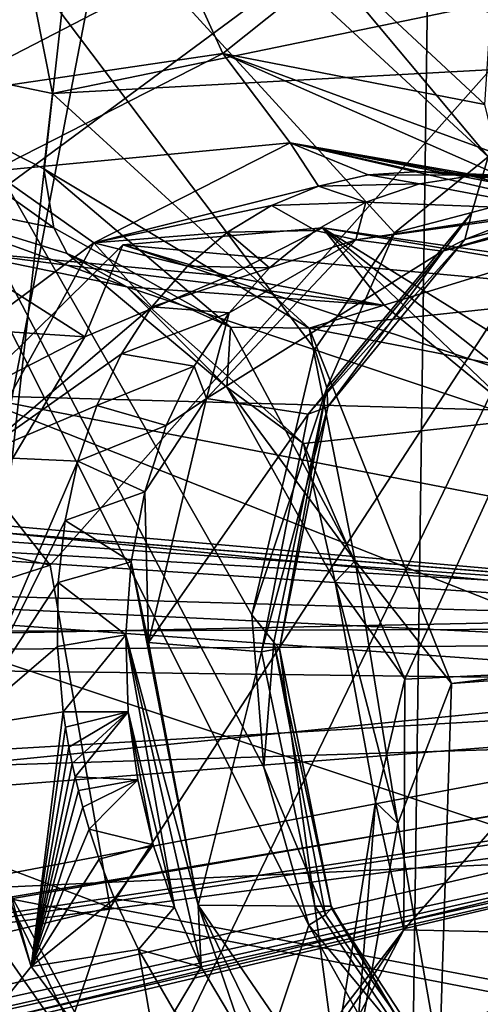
# Model space of a CAD drawing. Header units: metres. Extents: x -150 to 307, y -550 to 84.
# Tile 920 of 1056: x 203.5 to 205.35, y 26.36 to 30.3. Entities that reach past the tile are written whole.
import ezdxf

# ---------------------------------------------------------------- set-up
doc = ezdxf.new("R2010")
doc.units = ezdxf.units.M
doc.layers.add('solid_26006363', color=7, linetype='CONTINUOUS')

msp = doc.modelspace()

# ---------------------------------------------------------------- linework, layer by layer
at = {"layer": 'solid_26006363'}
for points in [[(200.500763, 39.591072, 916.334229), (199.6026, 29.737734, 917.342285), (204.250427, 35.525394, 920.349731)], [(201.605789, 19.081154, 918.411316), (198.41069, 38.132439, 912.562683), (205.239792, 37.984932, 918.647217)], [(204.964966, 17.972246, 921.404236), (201.605789, 19.081154, 918.411316), (205.239792, 37.984932, 918.647217)], [(204.964966, 17.972246, 921.404236), (205.239792, 37.984932, 918.647217), (211.848404, 35.674782, 924.535278)], [(205.48996, 36.965519, 886.874268), (207.044037, 29.563198, 886.587402), (203.316681, 35.94556, 884.875)], [(207.044037, 29.563198, 886.587402), (203.337952, 35.296898, 884.746948), (203.316681, 35.94556, 884.875)], [(208.028397, 15.818866, 924.133667), (204.964966, 17.972246, 921.404236), (211.848404, 35.674782, 924.535278)], [(199.6026, 29.737734, 917.342285), (202.936172, 23.730301, 921.004456), (204.250427, 35.525394, 920.349731)], [(204.250427, 35.525394, 920.349731), (202.936172, 23.730301, 921.004456), (208.436569, 35.115726, 923.891113)], [(207.044037, 29.563198, 886.587402), (202.977005, 34.210297, 884.219788), (203.337952, 35.296898, 884.746948)], [(202.936172, 23.730301, 921.004456), (206.756042, 23.459526, 924.161804), (208.436569, 35.115726, 923.891113)], [(207.044037, 29.563198, 886.587402), (202.169418, 33.584068, 883.440674), (202.977005, 34.210297, 884.219788)], [(201.172272, 33.636684, 882.659058), (203.600342, 23.505148, 882.772949), (202.824585, 23.965431, 882.221741)], [(204.661163, 26.677666, 884.130981), (203.600342, 23.505148, 882.772949), (201.172272, 33.636684, 882.659058)], [(205.377884, 29.753212, 885.260498), (201.172272, 33.636684, 882.659058), (202.169418, 33.584068, 883.440674)], [(204.480942, 27.310965, 884.093445), (204.661163, 26.677666, 884.130981), (201.172272, 33.636684, 882.659058)], [(204.432175, 27.920574, 884.160461), (204.480942, 27.310965, 884.093445), (201.172272, 33.636684, 882.659058)], [(204.684143, 28.983667, 884.555054), (204.432175, 27.920574, 884.160461), (201.172272, 33.636684, 882.659058)], [(205.003174, 29.449194, 884.899353), (204.684143, 28.983667, 884.555054), (201.172272, 33.636684, 882.659058)], [(205.377884, 29.753212, 885.260498), (205.003174, 29.449194, 884.899353), (201.172272, 33.636684, 882.659058)], [(206.264877, 29.895084, 886.010803), (205.377884, 29.753212, 885.260498), (202.169418, 33.584068, 883.440674)], [(207.044037, 29.563198, 886.587402), (206.264877, 29.895084, 886.010803), (202.169418, 33.584068, 883.440674)], [(207.871307, 32.90202, 896.539978), (202.416183, 31.163181, 891.602417), (202.809631, 29.163136, 891.53009)], [(207.871307, 32.90202, 896.539978), (202.809631, 29.163136, 891.53009), (203.62561, 28.119526, 892.00647)], [(207.871307, 32.90202, 896.539978), (203.62561, 28.119526, 892.00647), (203.866241, 26.749193, 891.957947)], [(206.392944, 26.269529, 893.979675), (207.871307, 32.90202, 896.539978), (203.866241, 26.749193, 891.957947)], [(203.159088, 29.996841, 886.500122), (204.159637, 30.51371, 887.412476), (201.103546, 32.652531, 885.37677)], [(203.31868, 31.594135, 890.467102), (203.634583, 30.007189, 890.408569), (202.578064, 30.22608, 889.585999)], [(208.627365, 31.038908, 894.790771), (203.634583, 30.007189, 890.408569), (203.31868, 31.594135, 890.467102)], [(208.627365, 31.038908, 894.790771), (208.592026, 30.276398, 894.605652), (203.634583, 30.007189, 890.408569)], [(204.317276, 30.167576, 887.378296), (204.159637, 30.51371, 887.412476), (203.159088, 29.996841, 886.500122)], [(204.317276, 30.167576, 887.378296), (204.763962, 30.524912, 887.908264), (204.159637, 30.51371, 887.412476)], [(204.317276, 30.167576, 887.378296), (205.364365, 29.963127, 888.175171), (204.763962, 30.524912, 887.908264)], [(205.364365, 29.963127, 888.175171), (205.389343, 30.328424, 888.382935), (204.763962, 30.524912, 887.908264)], [(208.592026, 30.276398, 894.605652), (204.66185, 29.068193, 891.074829), (203.634583, 30.007189, 890.408569)], [(208.592026, 30.276398, 894.605652), (208.715469, 29.500216, 894.556824), (204.66185, 29.068193, 891.074829)], [(203.599869, 29.705914, 890.243042), (202.578064, 30.22608, 889.585999), (203.634583, 30.007189, 890.408569)], [(203.640182, 29.469124, 890.019348), (202.578064, 30.22608, 889.585999), (203.599869, 29.705914, 890.243042)], [(202.811417, 29.638494, 889.36969), (202.578064, 30.22608, 889.585999), (203.640182, 29.469124, 890.019348)], [(203.393204, 29.696089, 886.534363), (204.317276, 30.167576, 887.378296), (203.159088, 29.996841, 886.500122)], [(204.585846, 29.809605, 887.123596), (204.317276, 30.167576, 887.378296), (203.393204, 29.696089, 886.534363)], [(205.413376, 29.76495, 887.976563), (205.364365, 29.963127, 888.175171), (204.317276, 30.167576, 887.378296)], [(205.482529, 29.653656, 887.807861), (205.413376, 29.76495, 887.976563), (204.317276, 30.167576, 887.378296)], [(204.585846, 29.809605, 887.123596), (205.482529, 29.653656, 887.807861), (204.317276, 30.167576, 887.378296)], [(203.599869, 29.705914, 890.243042), (203.634583, 30.007189, 890.408569), (204.66185, 29.068193, 891.074829)], [(203.800308, 29.409296, 886.403503), (204.585846, 29.809605, 887.123596), (203.393204, 29.696089, 886.534363)], [(204.699142, 29.635777, 886.610901), (204.585846, 29.809605, 887.123596), (203.800308, 29.409296, 886.403503)], [(205.729248, 29.545666, 887.397461), (205.482529, 29.653656, 887.807861), (204.585846, 29.809605, 887.123596)], [(205.522156, 29.626396, 887.255493), (205.729248, 29.545666, 887.397461), (204.585846, 29.809605, 887.123596)], [(205.312302, 29.676592, 887.103455), (205.522156, 29.626396, 887.255493), (204.585846, 29.809605, 887.123596)], [(205.103363, 29.695091, 886.944031), (205.312302, 29.676592, 887.103455), (204.585846, 29.809605, 887.123596)], [(204.897903, 29.68144, 886.778931), (205.103363, 29.695091, 886.944031), (204.585846, 29.809605, 887.123596)], [(204.699142, 29.635777, 886.610901), (204.897903, 29.68144, 886.778931), (204.585846, 29.809605, 887.123596)], [(205.313614, 29.531021, 885.230835), (205.003174, 29.449194, 884.899353), (205.377884, 29.753212, 885.260498)], [(205.285355, 29.423183, 885.337524), (205.313614, 29.531021, 885.230835), (206.123871, 29.748539, 885.930786)], [(206.057358, 29.629654, 886.003235), (205.285355, 29.423183, 885.337524), (206.123871, 29.748539, 885.930786)], [(206.123871, 29.748539, 885.930786), (205.313614, 29.531021, 885.230835), (205.377884, 29.753212, 885.260498)], [(203.800308, 29.409296, 886.403503), (203.393204, 29.696089, 886.534363), (202.835007, 28.687756, 885.875671)], [(204.347626, 29.072119, 890.727783), (203.599869, 29.705914, 890.243042), (204.66185, 29.068193, 891.074829)], [(203.640182, 29.469124, 890.019348), (203.599869, 29.705914, 890.243042), (204.347626, 29.072119, 890.727783)], [(205.103134, 29.645391, 886.319519), (204.897903, 29.68144, 886.778931), (204.699142, 29.635777, 886.610901)], [(205.329407, 29.680119, 886.510681), (205.103363, 29.695091, 886.944031), (204.897903, 29.68144, 886.778931)], [(205.103134, 29.645391, 886.319519), (205.329407, 29.680119, 886.510681), (204.897903, 29.68144, 886.778931)], [(205.650192, 29.542299, 886.746887), (205.329407, 29.680119, 886.510681), (205.103134, 29.645391, 886.319519)], [(205.557907, 29.673738, 886.696167), (205.312302, 29.676592, 887.103455), (205.103363, 29.695091, 886.944031)], [(205.329407, 29.680119, 886.510681), (205.557907, 29.673738, 886.696167), (205.103363, 29.695091, 886.944031)], [(205.743744, 29.63903, 886.841675), (205.522156, 29.626396, 887.255493), (205.312302, 29.676592, 887.103455)], [(205.557907, 29.673738, 886.696167), (205.743744, 29.63903, 886.841675), (205.312302, 29.676592, 887.103455)], [(205.650192, 29.542299, 886.746887), (205.557907, 29.673738, 886.696167), (205.329407, 29.680119, 886.510681)], [(202.811417, 29.638494, 889.36969), (203.932022, 29.233345, 889.447998), (203.218384, 29.380489, 888.909485)], [(202.811417, 29.638494, 889.36969), (203.693283, 29.366594, 889.873108), (203.932022, 29.233345, 889.447998)], [(202.811417, 29.638494, 889.36969), (203.640182, 29.469124, 890.019348), (203.693283, 29.366594, 889.873108)], [(204.888641, 29.571707, 886.13092), (205.103134, 29.645391, 886.319519), (204.699142, 29.635777, 886.610901)], [(205.650192, 29.542299, 886.746887), (205.103134, 29.645391, 886.319519), (204.888641, 29.571707, 886.13092)], [(204.510849, 29.558903, 886.443237), (204.699142, 29.635777, 886.610901), (203.800308, 29.409296, 886.403503)], [(204.888641, 29.571707, 886.13092), (204.699142, 29.635777, 886.610901), (204.510849, 29.558903, 886.443237)], [(205.196259, 29.376574, 885.484436), (205.285355, 29.423183, 885.337524), (206.057358, 29.629654, 886.003235)], [(205.952835, 29.573503, 886.135437), (205.196259, 29.376574, 885.484436), (206.057358, 29.629654, 886.003235)], [(204.335464, 29.451883, 886.278198), (204.510849, 29.558903, 886.443237), (203.800308, 29.409296, 886.403503)], [(204.687225, 29.458321, 885.945862), (204.510849, 29.558903, 886.443237), (204.335464, 29.451883, 886.278198)], [(204.687225, 29.458321, 885.945862), (204.888641, 29.571707, 886.13092), (204.510849, 29.558903, 886.443237)], [(204.849258, 29.421448, 886.07074), (204.888641, 29.571707, 886.13092), (204.687225, 29.458321, 885.945862)], [(205.952835, 29.573503, 886.135437), (205.650192, 29.542299, 886.746887), (204.849258, 29.421448, 886.07074)], [(205.952835, 29.573503, 886.135437), (204.849258, 29.421448, 886.07074), (205.196259, 29.376574, 885.484436)], [(204.849258, 29.421448, 886.07074), (205.650192, 29.542299, 886.746887), (204.888641, 29.571707, 886.13092)], [(205.313614, 29.531021, 885.230835), (204.732666, 28.828657, 884.62384), (205.003174, 29.449194, 884.899353)], [(204.736206, 28.753183, 884.758362), (204.732666, 28.828657, 884.62384), (205.313614, 29.531021, 885.230835)], [(205.285355, 29.423183, 885.337524), (204.736206, 28.753183, 884.758362), (205.313614, 29.531021, 885.230835)], [(208.715469, 29.500216, 894.556824), (209.372299, 28.155581, 894.85907), (204.66185, 29.068193, 891.074829)], [(203.693283, 29.366594, 889.873108), (203.640182, 29.469124, 890.019348), (204.347626, 29.072119, 890.727783)], [(204.175339, 29.315962, 886.117432), (204.335464, 29.451883, 886.278198), (203.800308, 29.409296, 886.403503)], [(203.916016, 29.401051, 887.257629), (204.715317, 29.469759, 887.923096), (206.556396, 29.156897, 884.747437)], [(204.337997, 29.275976, 887.578064), (204.715317, 29.469759, 887.923096), (203.916016, 29.401051, 887.257629)], [(204.503189, 29.309467, 885.768616), (204.335464, 29.451883, 886.278198), (204.175339, 29.315962, 886.117432)], [(204.503189, 29.309467, 885.768616), (204.687225, 29.458321, 885.945862), (204.335464, 29.451883, 886.278198)], [(204.337997, 29.275976, 887.578064), (204.963333, 29.157902, 888.067627), (204.715317, 29.469759, 887.923096)], [(204.849258, 29.421448, 886.07074), (204.687225, 29.458321, 885.945862), (204.503189, 29.309467, 885.768616)], [(204.732666, 28.828657, 884.62384), (204.684143, 28.983667, 884.555054), (205.003174, 29.449194, 884.899353)], [(204.715317, 29.469759, 887.923096), (207.226685, 29.106878, 885.299988), (206.556396, 29.156897, 884.747437)], [(204.715317, 29.469759, 887.923096), (205.46402, 29.004992, 888.450256), (207.226685, 29.106878, 885.299988)], [(205.49202, 28.852625, 888.444946), (205.46402, 29.004992, 888.450256), (204.715317, 29.469759, 887.923096)], [(205.519913, 28.700333, 888.439697), (205.49202, 28.852625, 888.444946), (204.715317, 29.469759, 887.923096)], [(204.963333, 29.157902, 888.067627), (205.519913, 28.700333, 888.439697), (204.715317, 29.469759, 887.923096)], [(203.329819, 28.554646, 885.825073), (203.800308, 29.409296, 886.403503), (202.835007, 28.687756, 885.875671)], [(203.306061, 28.798326, 886.649963), (203.916016, 29.401051, 887.257629), (205.971634, 28.725124, 884.2005)], [(203.764313, 29.0334, 887.06543), (203.916016, 29.401051, 887.257629), (203.306061, 28.798326, 886.649963)], [(204.033051, 29.15266, 885.962952), (203.800308, 29.409296, 886.403503), (203.329819, 28.554646, 885.825073)], [(203.764313, 29.0334, 887.06543), (204.337997, 29.275976, 887.578064), (203.916016, 29.401051, 887.257629)], [(204.033051, 29.15266, 885.962952), (204.175339, 29.315962, 886.117432), (203.800308, 29.409296, 886.403503)], [(203.916016, 29.401051, 887.257629), (206.556396, 29.156897, 884.747437), (205.971634, 28.725124, 884.2005)], [(204.250824, 28.786036, 885.467468), (204.849258, 29.421448, 886.07074), (204.341644, 29.12851, 885.604004)], [(205.196259, 29.376574, 885.484436), (204.849258, 29.421448, 886.07074), (204.250824, 28.786036, 885.467468)], [(204.849258, 29.421448, 886.07074), (204.503189, 29.309467, 885.768616), (204.341644, 29.12851, 885.604004)], [(204.658127, 28.722916, 884.916138), (204.736206, 28.753183, 884.758362), (205.285355, 29.423183, 885.337524)], [(205.196259, 29.376574, 885.484436), (204.658127, 28.722916, 884.916138), (205.285355, 29.423183, 885.337524)], [(202.576843, 29.111755, 888.329102), (203.218384, 29.380489, 888.909485), (203.764313, 29.0334, 887.06543)], [(203.218384, 29.380489, 888.909485), (204.963333, 29.157902, 888.067627), (204.337997, 29.275976, 887.578064)], [(203.218384, 29.380489, 888.909485), (203.932022, 29.233345, 889.447998), (204.963333, 29.157902, 888.067627)], [(203.218384, 29.380489, 888.909485), (204.337997, 29.275976, 887.578064), (203.764313, 29.0334, 887.06543)], [(204.33226, 28.831125, 890.255188), (203.932022, 29.233345, 889.447998), (203.693283, 29.366594, 889.873108)], [(204.33226, 28.831125, 890.255188), (203.693283, 29.366594, 889.873108), (204.347626, 29.072119, 890.727783)], [(205.196259, 29.376574, 885.484436), (204.250824, 28.786036, 885.467468), (204.658127, 28.722916, 884.916138)], [(204.503189, 29.309467, 885.768616), (204.175339, 29.315962, 886.117432), (204.033051, 29.15266, 885.962952)], [(204.341644, 29.12851, 885.604004), (204.503189, 29.309467, 885.768616), (204.033051, 29.15266, 885.962952)], [(203.932022, 29.233345, 889.447998), (205.519913, 28.700333, 888.439697), (204.963333, 29.157902, 888.067627)], [(203.932022, 29.233345, 889.447998), (204.638992, 28.606276, 889.860107), (205.519913, 28.700333, 888.439697)], [(204.33226, 28.831125, 890.255188), (204.638992, 28.606276, 889.860107), (203.932022, 29.233345, 889.447998)], [(201.269226, 28.650995, 893.687805), (203.62561, 28.119526, 892.00647), (202.809631, 29.163136, 891.53009)], [(203.911224, 28.965105, 885.818115), (204.033051, 29.15266, 885.962952), (203.329819, 28.554646, 885.825073)], [(204.341644, 29.12851, 885.604004), (204.033051, 29.15266, 885.962952), (203.911224, 28.965105, 885.818115)], [(204.202225, 28.916231, 885.451965), (204.341644, 29.12851, 885.604004), (203.911224, 28.965105, 885.818115)], [(204.250824, 28.786036, 885.467468), (204.341644, 29.12851, 885.604004), (204.202225, 28.916231, 885.451965)], [(202.576843, 29.111755, 888.329102), (203.764313, 29.0334, 887.06543), (203.274246, 28.208899, 886.516724)], [(204.33226, 28.831125, 890.255188), (204.347626, 29.072119, 890.727783), (204.846405, 28.13686, 890.946045)], [(204.846405, 28.13686, 890.946045), (204.347626, 29.072119, 890.727783), (204.66185, 29.068193, 891.074829)], [(209.372299, 28.155581, 894.85907), (205.231674, 27.645536, 891.283142), (204.66185, 29.068193, 891.074829)], [(204.846405, 28.13686, 890.946045), (204.66185, 29.068193, 891.074829), (205.231674, 27.645536, 891.283142)], [(203.274246, 28.208899, 886.516724), (203.764313, 29.0334, 887.06543), (203.306061, 28.798326, 886.649963)], [(204.732666, 28.828657, 884.62384), (204.432175, 27.920574, 884.160461), (204.684143, 28.983667, 884.555054)], [(203.812103, 28.7577, 885.686401), (203.911224, 28.965105, 885.818115), (203.329819, 28.554646, 885.825073)], [(204.202225, 28.916231, 885.451965), (203.911224, 28.965105, 885.818115), (203.812103, 28.7577, 885.686401)], [(204.090103, 28.677877, 885.317627), (204.202225, 28.916231, 885.451965), (203.812103, 28.7577, 885.686401)], [(204.250824, 28.786036, 885.467468), (204.202225, 28.916231, 885.451965), (204.090103, 28.677877, 885.317627)], [(204.765915, 28.052584, 890.428284), (204.638992, 28.606276, 889.860107), (204.33226, 28.831125, 890.255188)], [(204.765915, 28.052584, 890.428284), (204.33226, 28.831125, 890.255188), (204.846405, 28.13686, 890.946045)], [(204.732666, 28.828657, 884.62384), (204.520798, 27.81127, 884.259399), (204.432175, 27.920574, 884.160461)], [(204.542984, 27.785553, 884.409912), (204.520798, 27.81127, 884.259399), (204.732666, 28.828657, 884.62384)], [(204.736206, 28.753183, 884.758362), (204.542984, 27.785553, 884.409912), (204.732666, 28.828657, 884.62384)], [(203.070023, 27.85412, 886.287842), (203.306061, 28.798326, 886.649963), (205.67778, 27.863338, 883.839294)], [(203.306061, 28.798326, 886.649963), (205.971634, 28.725124, 884.2005), (205.768585, 28.319944, 883.976257)], [(203.306061, 28.798326, 886.649963), (205.768585, 28.319944, 883.976257), (205.67778, 27.863338, 883.839294)], [(204.250824, 28.786036, 885.467468), (204.090103, 28.677877, 885.317627), (204.004089, 28.412548, 885.200012)], [(204.019867, 27.810137, 885.105225), (204.250824, 28.786036, 885.467468), (204.004089, 28.412548, 885.200012)], [(204.658127, 28.722916, 884.916138), (204.250824, 28.786036, 885.467468), (204.019867, 27.810137, 885.105225)], [(203.736893, 28.535389, 885.569885), (203.812103, 28.7577, 885.686401), (203.329819, 28.554646, 885.825073)], [(204.090103, 28.677877, 885.317627), (203.812103, 28.7577, 885.686401), (203.736893, 28.535389, 885.569885)], [(204.470901, 27.772173, 884.572754), (204.542984, 27.785553, 884.409912), (204.736206, 28.753183, 884.758362)], [(204.658127, 28.722916, 884.916138), (204.470901, 27.772173, 884.572754), (204.736206, 28.753183, 884.758362)], [(204.658127, 28.722916, 884.916138), (204.019867, 27.810137, 885.105225), (204.470901, 27.772173, 884.572754)], [(204.638992, 28.606276, 889.860107), (205.045105, 27.662241, 889.959839), (205.519913, 28.700333, 888.439697)], [(205.045105, 27.662241, 889.959839), (205.95755, 27.707451, 888.619934), (205.519913, 28.700333, 888.439697)], [(201.269226, 28.650995, 893.687805), (201.804688, 27.531866, 894.073853), (203.62561, 28.119526, 892.00647)], [(204.004089, 28.412548, 885.200012), (204.090103, 28.677877, 885.317627), (203.736893, 28.535389, 885.569885)], [(204.765915, 28.052584, 890.428284), (205.045105, 27.662241, 889.959839), (204.638992, 28.606276, 889.860107)], [(206.903809, 27.970482, 884.765259), (199.564087, 28.559715, 892.849426), (199.430496, 28.49497, 892.732849)], [(207.027939, 27.960224, 884.875854), (200.249451, 28.559912, 893.428162), (199.564087, 28.559715, 892.849426)], [(206.903809, 27.970482, 884.765259), (207.027939, 27.960224, 884.875854), (199.564087, 28.559715, 892.849426)], [(207.13974, 27.88726, 884.975464), (200.837051, 28.068886, 893.895325), (200.249451, 28.559912, 893.428162)], [(207.027939, 27.960224, 884.875854), (207.13974, 27.88726, 884.975464), (200.249451, 28.559912, 893.428162)], [(203.736893, 28.535389, 885.569885), (203.329819, 28.554646, 885.825073), (203.275864, 27.469816, 885.525635)], [(203.685181, 28.298494, 885.468567), (203.736893, 28.535389, 885.569885), (203.275864, 27.469816, 885.525635)], [(204.004089, 28.412548, 885.200012), (203.736893, 28.535389, 885.569885), (203.685181, 28.298494, 885.468567)], [(206.903809, 27.970482, 884.765259), (199.430496, 28.49497, 892.732849), (199.304474, 28.409412, 892.621338)], [(198.85675, 27.753447, 892.204285), (206.78566, 27.915781, 884.660034), (199.304474, 28.409412, 892.621338)], [(206.78566, 27.915781, 884.660034), (206.903809, 27.970482, 884.765259), (199.304474, 28.409412, 892.621338)], [(203.950043, 28.132648, 885.106079), (204.004089, 28.412548, 885.200012), (203.685181, 28.298494, 885.468567)], [(204.019867, 27.810137, 885.105225), (204.004089, 28.412548, 885.200012), (203.950043, 28.132648, 885.106079)], [(203.657791, 28.050194, 885.383362), (203.685181, 28.298494, 885.468567), (203.275864, 27.469816, 885.525635)], [(203.950043, 28.132648, 885.106079), (203.685181, 28.298494, 885.468567), (203.657791, 28.050194, 885.383362)], [(209.372299, 28.155581, 894.85907), (209.541504, 27.958399, 894.966736), (205.231674, 27.645536, 891.283142)], [(201.804688, 27.531866, 894.073853), (203.866241, 26.749193, 891.957947), (203.62561, 28.119526, 892.00647)], [(203.928528, 27.839998, 885.036682), (203.950043, 28.132648, 885.106079), (203.657791, 28.050194, 885.383362)], [(204.218262, 26.75835, 885.083374), (203.950043, 28.132648, 885.106079), (203.928528, 27.839998, 885.036682)], [(204.218262, 26.75835, 885.083374), (204.019867, 27.810137, 885.105225), (203.950043, 28.132648, 885.106079)], [(204.765915, 28.052584, 890.428284), (204.846405, 28.13686, 890.946045), (205.017181, 27.085695, 890.876282)], [(205.017181, 27.085695, 890.876282), (204.846405, 28.13686, 890.946045), (205.231674, 27.645536, 891.283142)], [(207.263214, 27.605427, 885.08551), (201.134644, 27.247313, 894.098083), (200.837051, 28.068886, 893.895325)], [(207.222305, 27.762707, 885.049011), (207.263214, 27.605427, 885.08551), (200.837051, 28.068886, 893.895325)], [(207.13974, 27.88726, 884.975464), (207.222305, 27.762707, 885.049011), (200.837051, 28.068886, 893.895325)], [(203.655609, 27.793917, 885.31604), (203.657791, 28.050194, 885.383362), (203.275864, 27.469816, 885.525635)], [(203.928528, 27.839998, 885.036682), (203.657791, 28.050194, 885.383362), (203.655609, 27.793917, 885.31604)], [(204.92717, 27.170923, 890.360229), (205.045105, 27.662241, 889.959839), (204.765915, 28.052584, 890.428284)], [(204.92717, 27.170923, 890.360229), (204.765915, 28.052584, 890.428284), (205.017181, 27.085695, 890.876282)], [(209.541504, 27.958399, 894.966736), (205.183121, 26.132191, 890.976868), (205.231674, 27.645536, 891.283142)], [(207.399811, 26.269529, 892.849609), (205.183121, 26.132191, 890.976868), (209.541504, 27.958399, 894.966736)], [(206.692413, 27.804405, 884.576904), (206.78566, 27.915781, 884.660034), (198.85675, 27.753447, 892.204285)], [(204.520798, 27.81127, 884.259399), (204.480942, 27.310965, 884.093445), (204.432175, 27.920574, 884.160461)], [(203.070023, 27.85412, 886.287842), (205.67778, 27.863338, 883.839294), (205.81311, 26.940203, 883.829895)], [(203.263931, 26.822397, 886.264221), (203.070023, 27.85412, 886.287842), (205.81311, 26.940203, 883.829895)], [(203.928528, 27.839998, 885.036682), (203.655609, 27.793917, 885.31604), (203.678223, 27.532673, 885.267334)], [(203.928528, 27.839998, 885.036682), (203.678223, 27.532673, 885.267334), (203.938202, 27.532671, 884.990479)], [(203.928528, 27.839998, 885.036682), (203.938202, 27.532671, 884.990479), (204.122635, 26.750872, 885.004761)], [(203.928528, 27.839998, 885.036682), (204.122635, 26.750872, 885.004761), (204.230164, 26.511806, 885.05127)], [(204.218262, 26.75835, 885.083374), (203.928528, 27.839998, 885.036682), (204.230164, 26.511806, 885.05127)], [(206.638519, 27.654306, 884.528931), (206.692413, 27.804405, 884.576904), (198.85675, 27.753447, 892.204285)], [(203.655609, 27.793917, 885.31604), (203.275864, 27.469816, 885.525635), (203.678223, 27.532673, 885.267334)], [(204.470901, 27.772173, 884.572754), (204.019867, 27.810137, 885.105225), (204.218262, 26.75835, 885.083374)], [(204.470901, 27.772173, 884.572754), (204.68454, 26.753595, 884.542725), (204.542984, 27.785553, 884.409912)], [(204.520798, 27.81127, 884.259399), (204.727448, 26.71962, 884.223328), (204.480942, 27.310965, 884.093445)], [(204.751816, 26.745842, 884.32428), (204.727448, 26.71962, 884.223328), (204.520798, 27.81127, 884.259399)], [(204.749786, 26.754911, 884.385681), (204.751816, 26.745842, 884.32428), (204.520798, 27.81127, 884.259399)], [(204.542984, 27.785553, 884.409912), (204.749786, 26.754911, 884.385681), (204.520798, 27.81127, 884.259399)], [(204.68454, 26.753595, 884.542725), (204.749786, 26.754911, 884.385681), (204.542984, 27.785553, 884.409912)], [(206.638519, 27.654306, 884.528931), (198.85675, 27.753447, 892.204285), (198.766968, 26.870153, 892.076233)], [(204.470901, 27.772173, 884.572754), (204.218262, 26.75835, 885.083374), (204.68454, 26.753595, 884.542725)], [(205.041382, 26.659986, 889.721069), (205.882584, 26.64035, 888.371277), (205.95755, 27.707451, 888.619934)], [(205.045105, 27.662241, 889.959839), (205.041382, 26.659986, 889.721069), (205.95755, 27.707451, 888.619934)], [(206.631516, 27.487932, 884.522644), (206.638519, 27.654306, 884.528931), (198.766968, 26.870153, 892.076233)], [(204.92717, 27.170923, 890.360229), (205.041382, 26.659986, 889.721069), (205.045105, 27.662241, 889.959839)], [(205.017181, 27.085695, 890.876282), (205.231674, 27.645536, 891.283142), (205.183121, 26.132191, 890.976868)], [(207.263214, 27.605427, 885.08551), (207.256226, 27.439116, 885.079285), (201.134644, 27.247313, 894.098083)], [(201.804688, 27.531866, 894.073853), (201.746078, 26.240007, 893.947937), (203.866241, 26.749193, 891.957947)], [(203.678223, 27.532673, 885.267334), (203.275864, 27.469816, 885.525635), (203.550415, 26.512241, 885.552551)], [(203.687256, 27.471012, 885.258667), (203.678223, 27.532673, 885.267334), (203.550415, 26.512241, 885.552551)], [(203.938202, 27.532671, 884.990479), (203.678223, 27.532673, 885.267334), (203.687256, 27.471012, 885.258667)], [(203.938202, 27.532671, 884.990479), (203.687256, 27.471012, 885.258667), (203.700989, 27.39113, 885.249146)], [(203.938202, 27.532671, 884.990479), (203.700989, 27.39113, 885.249146), (203.713898, 27.325842, 885.242798)], [(203.938202, 27.532671, 884.990479), (203.713898, 27.325842, 885.242798), (203.725861, 27.271378, 885.238403)], [(203.977097, 27.260178, 884.974548), (203.938202, 27.532671, 884.990479), (203.725861, 27.271378, 885.238403)], [(204.038467, 26.999886, 884.979248), (203.938202, 27.532671, 884.990479), (203.977097, 27.260178, 884.974548)], [(204.122635, 26.750872, 885.004761), (203.938202, 27.532671, 884.990479), (204.038467, 26.999886, 884.979248)], [(206.631516, 27.487932, 884.522644), (198.766968, 26.870153, 892.076233), (199.06459, 26.048576, 892.278992)], [(206.672394, 27.330639, 884.559082), (206.631516, 27.487932, 884.522644), (199.06459, 26.048576, 892.278992)], [(203.275864, 27.469816, 885.525635), (203.245178, 27.466032, 885.5354), (203.550415, 26.512241, 885.552551)], [(203.700989, 27.39113, 885.249146), (203.687256, 27.471012, 885.258667), (203.550415, 26.512241, 885.552551)], [(207.256226, 27.439116, 885.079285), (201.044846, 26.364035, 893.969971), (201.134644, 27.247313, 894.098083)], [(207.256226, 27.439116, 885.079285), (207.202362, 27.289003, 885.03125), (201.044846, 26.364035, 893.969971)], [(203.550415, 26.512241, 885.552551), (203.245178, 27.466032, 885.5354), (203.176834, 26.04542, 885.65918)], [(203.713898, 27.325842, 885.242798), (203.700989, 27.39113, 885.249146), (203.550415, 26.512241, 885.552551)], [(206.754959, 27.206079, 884.632629), (206.672394, 27.330639, 884.559082), (199.06459, 26.048576, 892.278992)], [(203.725861, 27.271378, 885.238403), (203.713898, 27.325842, 885.242798), (203.550415, 26.512241, 885.552551)], [(207.202362, 27.289003, 885.03125), (207.109055, 27.177526, 884.94812), (201.044846, 26.364035, 893.969971)], [(204.727448, 26.71962, 884.223328), (204.661163, 26.677666, 884.130981), (204.480942, 27.310965, 884.093445)], [(203.738983, 27.216545, 885.234924), (203.725861, 27.271378, 885.238403), (203.550415, 26.512241, 885.552551)], [(203.977097, 27.260178, 884.974548), (203.725861, 27.271378, 885.238403), (203.738983, 27.216545, 885.234924)], [(203.977097, 27.260178, 884.974548), (203.738983, 27.216545, 885.234924), (203.756302, 27.150387, 885.231934)], [(203.977097, 27.260178, 884.974548), (203.756302, 27.150387, 885.231934), (203.781906, 27.062363, 885.230103)], [(204.038467, 26.999886, 884.979248), (203.977097, 27.260178, 884.974548), (203.781906, 27.062363, 885.230103)], [(206.754959, 27.206079, 884.632629), (199.06459, 26.048576, 892.278992), (199.652206, 25.557568, 892.746216)], [(206.866821, 27.133066, 884.7323), (206.754959, 27.206079, 884.632629), (199.652206, 25.557568, 892.746216)], [(203.756302, 27.150387, 885.231934), (203.738983, 27.216545, 885.234924), (203.550415, 26.512241, 885.552551)], [(207.109055, 27.177526, 884.94812), (200.597046, 25.708088, 893.55304), (201.044846, 26.364035, 893.969971)], [(206.990921, 27.122828, 884.842896), (200.597046, 25.708088, 893.55304), (207.109055, 27.177526, 884.94812)], [(204.795578, 26.340855, 890.070313), (205.041382, 26.659986, 889.721069), (204.92717, 27.170923, 890.360229)], [(204.795578, 26.340855, 890.070313), (204.92717, 27.170923, 890.360229), (204.843079, 26.10272, 890.542236)], [(204.92717, 27.170923, 890.360229), (205.017181, 27.085695, 890.876282), (204.843079, 26.10272, 890.542236)], [(206.866821, 27.133066, 884.7323), (199.652206, 25.557568, 892.746216), (200.33754, 25.557804, 893.324951)], [(206.990921, 27.122828, 884.842896), (206.866821, 27.133066, 884.7323), (200.33754, 25.557804, 893.324951)], [(200.471069, 25.622545, 893.441589), (206.990921, 27.122828, 884.842896), (200.33754, 25.557804, 893.324951)], [(200.471069, 25.622545, 893.441589), (200.597046, 25.708088, 893.55304), (206.990921, 27.122828, 884.842896)], [(202.36467, 26.456535, 887.52417), (203.290817, 27.121946, 886.337708), (203.806305, 26.178679, 886.594666)], [(203.839462, 26.002182, 886.592102), (203.290817, 27.121946, 886.337708), (203.263931, 26.822397, 886.264221)], [(203.839462, 26.002182, 886.592102), (203.806305, 26.178679, 886.594666), (203.290817, 27.121946, 886.337708)], [(203.781906, 27.062363, 885.230103), (203.756302, 27.150387, 885.231934), (203.550415, 26.512241, 885.552551)], [(204.843079, 26.10272, 890.542236), (205.017181, 27.085695, 890.876282), (205.183121, 26.132191, 890.976868)], [(203.821503, 26.94285, 885.231445), (203.781906, 27.062363, 885.230103), (203.550415, 26.512241, 885.552551)], [(204.038467, 26.999886, 884.979248), (203.781906, 27.062363, 885.230103), (203.821503, 26.94285, 885.231445)], [(204.038467, 26.999886, 884.979248), (203.821503, 26.94285, 885.231445), (203.883194, 26.784155, 885.240601)], [(204.122635, 26.750872, 885.004761), (204.038467, 26.999886, 884.979248), (203.883194, 26.784155, 885.240601)], [(206.28746, 26.236702, 884.134033), (203.263931, 26.822397, 886.264221), (205.81311, 26.940203, 883.829895)], [(203.883194, 26.784155, 885.240601), (203.821503, 26.94285, 885.231445), (203.550415, 26.512241, 885.552551)], [(206.28746, 26.236702, 884.134033), (203.839462, 26.002182, 886.592102), (203.263931, 26.822397, 886.264221)], [(203.978653, 26.581028, 885.265442), (203.883194, 26.784155, 885.240601), (203.550415, 26.512241, 885.552551)], [(204.122635, 26.750872, 885.004761), (203.883194, 26.784155, 885.240601), (203.978653, 26.581028, 885.265442)], [(201.746078, 26.240007, 893.947937), (203.455978, 25.538568, 891.411133), (203.866241, 26.749193, 891.957947)], [(206.392944, 26.269529, 893.979675), (203.866241, 26.749193, 891.957947), (203.455978, 25.538568, 891.411133)], [(204.230164, 26.511806, 885.05127), (204.122635, 26.750872, 885.004761), (203.978653, 26.581028, 885.265442)], [(204.218262, 26.75835, 885.083374), (204.230164, 26.511806, 885.05127), (204.401718, 26.221354, 885.141479)], [(204.218262, 26.75835, 885.083374), (204.401718, 26.221354, 885.141479), (204.604736, 25.964727, 885.263428)], [(204.796143, 25.914997, 885.410522), (204.218262, 26.75835, 885.083374), (204.604736, 25.964727, 885.263428)], [(204.68454, 26.753595, 884.542725), (204.218262, 26.75835, 885.083374), (204.796143, 25.914997, 885.410522)], [(205.224091, 25.955332, 884.822388), (204.749786, 26.754911, 884.385681), (204.68454, 26.753595, 884.542725)], [(205.224091, 25.955332, 884.822388), (204.68454, 26.753595, 884.542725), (204.796143, 25.914997, 885.410522)], [(205.301514, 25.90579, 884.615479), (204.727448, 26.71962, 884.223328), (204.751816, 26.745842, 884.32428)], [(205.224091, 25.955332, 884.822388), (204.751816, 26.745842, 884.32428), (204.749786, 26.754911, 884.385681)], [(205.224091, 25.955332, 884.822388), (205.301514, 25.90579, 884.615479), (204.751816, 26.745842, 884.32428)], [(205.301514, 25.90579, 884.615479), (204.661163, 26.677666, 884.130981), (204.727448, 26.71962, 884.223328)], [(204.661163, 26.677666, 884.130981), (204.990753, 26.086542, 884.298889), (203.600342, 23.505148, 882.772949)], [(204.39917, 25.70051, 889.611511), (204.627609, 25.870754, 889.207336), (205.041382, 26.659986, 889.721069)], [(204.39917, 25.70051, 889.611511), (205.041382, 26.659986, 889.721069), (204.795578, 26.340855, 890.070313)], [(205.041382, 26.659986, 889.721069), (204.627609, 25.870754, 889.207336), (205.882584, 26.64035, 888.371277)], [(205.301514, 25.90579, 884.615479), (204.990753, 26.086542, 884.298889), (204.661163, 26.677666, 884.130981)], [(204.627609, 25.870754, 889.207336), (205.695694, 26.265408, 888.153564), (205.882584, 26.64035, 888.371277)], [(203.978653, 26.581028, 885.265442), (203.550415, 26.512241, 885.552551), (204.12085, 25.75083, 885.8255)], [(204.123642, 26.333223, 885.318359), (203.978653, 26.581028, 885.265442), (204.12085, 25.75083, 885.8255)], [(204.230164, 26.511806, 885.05127), (203.978653, 26.581028, 885.265442), (204.123642, 26.333223, 885.318359)], [(204.12085, 25.75083, 885.8255), (203.550415, 26.512241, 885.552551), (203.176834, 26.04542, 885.65918)], [(204.401718, 26.221354, 885.141479), (204.230164, 26.511806, 885.05127), (204.123642, 26.333223, 885.318359)], [(202.36467, 26.456535, 887.52417), (203.806305, 26.178679, 886.594666), (202.724075, 25.98823, 887.705261)]]:
    msp.add_3dface(points, dxfattribs=at)

doc.saveas('drawing.dxf')
